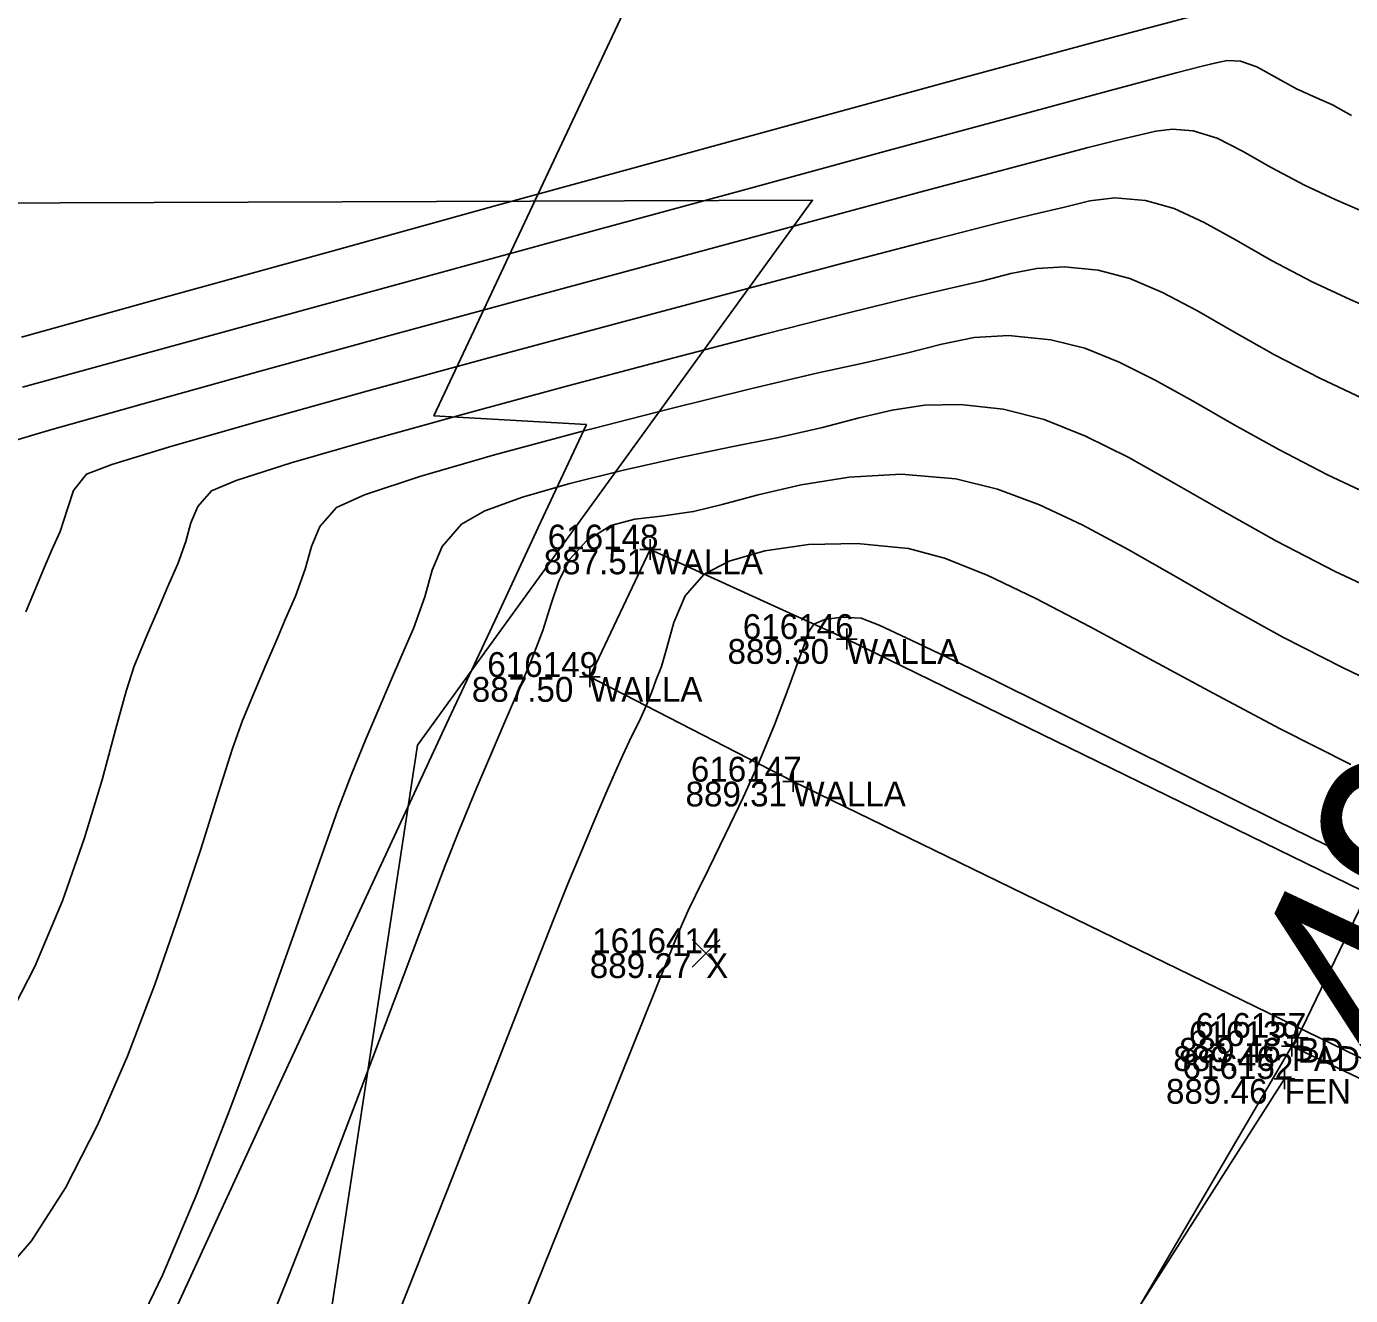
# Model space of a CAD drawing. Extents: x 1957117 to 1971063, y 701601 to 715861.
# Drawn here: x 1963521.8 to 1963540.46, y 706797.23 to 706815.11 of the extents above; entities that cross this region are included whole.
import ezdxf

# ---------------------------------------------------------------- set-up
doc = ezdxf.new("R2010")
doc.units = 0
for name, color, linetype in [('AP_X_Lights', 7, 'Continuous'), ('BR_X_SV_Deck_Top', 7, 'Continuous'), ('DT_P_Contour_Minor', 7, 'Continuous'), ('DT_X_Contour_Major', 7, 'Continuous'), ('DT_X_Contour_Minor', 7, 'Continuous'), ('GE_P_CL_30', 7, 'Continuous'), ('GE_X_CL_20', 7, 'Continuous'), ('HY_X_Water_Edge', 7, 'Continuous'), ('PV_P_Drive', 7, 'Continuous'), ('PV_P_Shoulder', 7, 'Continuous'), ('RD_P_Cells', 7, 'Continuous'), ('RD_X_Concrete_Pad', 7, 'Continuous'), ('RS_Raster1', 7, 'Continuous'), ('RW_X_Esmt_RR', 7, 'Continuous'), ('SC_Scratch1', 7, 'Continuous'), ('SC_Scratch20', 7, 'Continuous'), ('VG_X_Tree_Line_Rt', 7, 'Continuous')]:
    doc.layers.add(name, color=color, linetype=linetype)

msp = doc.modelspace()

# ---------------------------------------------------------------- linework, layer by layer
at = {"layer": 'AP_X_Lights'}
for p, q in [((1963531.18, 706801.858), (1963531.568, 706802.248)), ((1963531.18, 706802.248), (1963531.568, 706801.858))]:
    msp.add_line(p, q, dxfattribs=at)
at = {"layer": 'BR_X_SV_Deck_Top'}
msp.add_lwpolyline([(1963546.737, 706797.371), (1963539.628, 706800.743), (1963539.71, 706800.86), (1963572.113, 706867.983), (1963572.178, 706868.089)], dxfattribs=at)
at = {"layer": 'DT_P_Contour_Minor'}
for p, q in [((1963530.588, 706807.889), (1963530.588, 706807.597)), ((1963530.442, 706807.743), (1963530.734, 706807.743)), ((1963530.588, 706807.743), (1963530.588, 706807.743)), ((1963533.357, 706806.627), (1963533.357, 706806.335)), ((1963533.211, 706806.481), (1963533.503, 706806.481)), ((1963533.357, 706806.481), (1963533.357, 706806.481)), ((1963529.59, 706805.946), (1963529.882, 706805.946)), ((1963529.736, 706806.092), (1963529.736, 706805.8)), ((1963529.736, 706805.946), (1963529.736, 706805.946)), ((1963532.457, 706804.471), (1963532.749, 706804.471)), ((1963532.603, 706804.617), (1963532.603, 706804.325)), ((1963532.603, 706804.471), (1963532.603, 706804.471))]:
    msp.add_line(p, q, dxfattribs=at)
at = {"layer": 'DT_X_Contour_Major'}
for points in [[(1963538.284, 706815.271), (1963536.868, 706814.896), (1963535.075, 706814.412), (1963532.999, 706813.847), (1963530.737, 706813.227), (1963528.384, 706812.579), (1963526.034, 706811.93), (1963523.783, 706811.306), (1963521.727, 706810.735)], [(1963538.284, 706815.271), (1963536.868, 706814.896), (1963535.075, 706814.412), (1963532.999, 706813.847), (1963530.737, 706813.227), (1963528.384, 706812.579), (1963526.034, 706811.93), (1963523.783, 706811.306), (1963521.727, 706810.735)], [(1963540.89, 706808.438), (1963540.132, 706808.795), (1963539.443, 706809.15), (1963538.815, 706809.501), (1963538.239, 706809.832), (1963537.704, 706810.131), (1963537.197, 706810.384), (1963536.71, 706810.578), (1963536.23, 706810.699), (1963535.637, 706810.758), (1963535.15, 706810.73), (1963534.696, 706810.638), (1963534.199, 706810.51), (1963533.587, 706810.37), (1963532.954, 706810.231), (1963531.999, 706810.006), (1963530.842, 706809.72), (1963529.601, 706809.4), (1963528.394, 706809.075), (1963527.34, 706808.771), (1963526.558, 706808.515), (1963526.165, 706808.334), (1963525.932, 706808.067), (1963525.812, 706807.785), (1963525.725, 706807.466), (1963525.59, 706807.086), (1963525.448, 706806.764), (1963525.313, 706806.452), (1963525.174, 706806.126), (1963525.021, 706805.76), (1963524.842, 706805.331), (1963524.702, 706804.938), (1963524.504, 706804.317), (1963524.252, 706803.521), (1963523.95, 706802.601), (1963523.604, 706801.611), (1963523.218, 706800.603), (1963522.797, 706799.63), (1963522.346, 706798.745), (1963521.869, 706797.999), (1963521.241, 706797.282)], [(1963540.89, 706808.438), (1963540.132, 706808.795), (1963539.443, 706809.15), (1963538.815, 706809.501), (1963538.239, 706809.832), (1963537.704, 706810.131), (1963537.197, 706810.384), (1963536.71, 706810.578), (1963536.23, 706810.699), (1963535.637, 706810.758), (1963535.15, 706810.73), (1963534.696, 706810.638), (1963534.199, 706810.51), (1963533.587, 706810.37), (1963532.954, 706810.231), (1963531.999, 706810.006), (1963530.842, 706809.72), (1963529.601, 706809.4), (1963528.394, 706809.075), (1963527.34, 706808.771), (1963526.558, 706808.515), (1963526.165, 706808.334), (1963525.932, 706808.067), (1963525.812, 706807.785), (1963525.725, 706807.466), (1963525.59, 706807.086), (1963525.448, 706806.764), (1963525.313, 706806.452), (1963525.174, 706806.126), (1963525.021, 706805.76), (1963524.842, 706805.331), (1963524.702, 706804.938), (1963524.504, 706804.317), (1963524.252, 706803.521), (1963523.95, 706802.601), (1963523.604, 706801.611), (1963523.218, 706800.603), (1963522.797, 706799.63), (1963522.346, 706798.745), (1963521.869, 706797.999), (1963521.241, 706797.282)]]:
    msp.add_lwpolyline(points, dxfattribs=at)
at = {"layer": 'DT_X_Contour_Minor'}
for points in [[(1963540.468, 706813.858), (1963540.201, 706814.008), (1963539.977, 706814.108), (1963539.696, 706814.237), (1963539.389, 706814.403), (1963539.134, 706814.543), (1963538.904, 706814.623), (1963538.716, 706814.633), (1963538.56, 706814.603), (1963538.367, 706814.556), (1963537.999, 706814.46), (1963537.07, 706814.211), (1963535.684, 706813.837), (1963533.942, 706813.365), (1963531.946, 706812.823), (1963529.799, 706812.238), (1963527.603, 706811.639), (1963525.459, 706811.052), (1963523.471, 706810.506), (1963521.741, 706810.028)], [(1963540.468, 706813.858), (1963540.201, 706814.008), (1963539.977, 706814.108), (1963539.696, 706814.237), (1963539.389, 706814.403), (1963539.134, 706814.543), (1963538.904, 706814.623), (1963538.716, 706814.633), (1963538.56, 706814.603), (1963538.367, 706814.556), (1963537.999, 706814.46), (1963537.07, 706814.211), (1963535.684, 706813.837), (1963533.942, 706813.365), (1963531.946, 706812.823), (1963529.799, 706812.238), (1963527.603, 706811.639), (1963525.459, 706811.052), (1963523.471, 706810.506), (1963521.741, 706810.028)], [(1963540.585, 706812.525), (1963540.241, 706812.674), (1963539.805, 706812.876), (1963539.336, 706813.126), (1963538.934, 706813.356), (1963538.575, 706813.538), (1963538.236, 706813.642), (1963537.945, 706813.666), (1963537.71, 706813.639), (1963537.472, 706813.58), (1963537.172, 706813.51), (1963536.758, 706813.406), (1963535.818, 706813.158), (1963534.458, 706812.796), (1963532.785, 706812.348), (1963530.906, 706811.841), (1963528.925, 706811.304), (1963526.951, 706810.766), (1963525.088, 706810.254), (1963523.443, 706809.797), (1963522.122, 706809.424), (1963521.232, 706809.163)], [(1963540.585, 706812.525), (1963540.241, 706812.674), (1963539.805, 706812.876), (1963539.336, 706813.126), (1963538.934, 706813.356), (1963538.575, 706813.538), (1963538.236, 706813.642), (1963537.945, 706813.666), (1963537.71, 706813.639), (1963537.472, 706813.58), (1963537.172, 706813.51), (1963536.758, 706813.406), (1963535.818, 706813.158), (1963534.458, 706812.796), (1963532.785, 706812.348), (1963530.906, 706811.841), (1963528.925, 706811.304), (1963526.951, 706810.766), (1963525.088, 706810.254), (1963523.443, 706809.797), (1963522.122, 706809.424), (1963521.232, 706809.163)], [(1963540.883, 706811.077), (1963540.45, 706811.265), (1963539.914, 706811.516), (1963539.344, 706811.815), (1963538.843, 706812.101), (1963538.391, 706812.353), (1963537.972, 706812.547), (1963537.567, 706812.661), (1963537.133, 706812.697), (1963536.781, 706812.656), (1963536.425, 706812.568), (1963535.977, 706812.463), (1963535.516, 706812.352), (1963534.583, 706812.113), (1963533.286, 706811.773), (1963531.731, 706811.361), (1963530.026, 706810.905), (1963528.278, 706810.433), (1963526.594, 706809.972), (1963525.081, 706809.551), (1963523.847, 706809.198), (1963522.998, 706808.94), (1963522.641, 706808.806), (1963522.459, 706808.574), (1963522.376, 706808.317), (1963522.269, 706807.998), (1963522.156, 706807.74), (1963522.046, 706807.486), (1963521.927, 706807.204), (1963521.786, 706806.864)], [(1963540.883, 706811.077), (1963540.45, 706811.265), (1963539.914, 706811.516), (1963539.344, 706811.815), (1963538.843, 706812.101), (1963538.391, 706812.353), (1963537.972, 706812.547), (1963537.567, 706812.661), (1963537.133, 706812.697), (1963536.781, 706812.656), (1963536.425, 706812.568), (1963535.977, 706812.463), (1963535.516, 706812.352), (1963534.583, 706812.113), (1963533.286, 706811.773), (1963531.731, 706811.361), (1963530.026, 706810.905), (1963528.278, 706810.433), (1963526.594, 706809.972), (1963525.081, 706809.551), (1963523.847, 706809.198), (1963522.998, 706808.94), (1963522.641, 706808.806), (1963522.459, 706808.574), (1963522.376, 706808.317), (1963522.269, 706807.998), (1963522.156, 706807.74), (1963522.046, 706807.486), (1963521.927, 706807.204), (1963521.786, 706806.864)], [(1963540.63, 706809.869), (1963540.023, 706810.155), (1963539.384, 706810.487), (1963538.811, 706810.811), (1963538.289, 706811.11), (1963537.806, 706811.365), (1963537.347, 706811.561), (1963536.899, 706811.68), (1963536.424, 706811.727), (1963536.034, 706811.705), (1963535.67, 706811.632), (1963535.272, 706811.529), (1963534.782, 706811.417), (1963534.276, 706811.3), (1963533.381, 706811.078), (1963532.198, 706810.776), (1963530.829, 706810.42), (1963529.376, 706810.035), (1963527.94, 706809.646), (1963526.623, 706809.28), (1963525.527, 706808.962), (1963524.753, 706808.716), (1963524.403, 706808.57), (1963524.211, 706808.35), (1963524.113, 706808.118), (1963524.041, 706807.855), (1963523.93, 706807.542), (1963523.785, 706807.213), (1963523.646, 706806.889), (1963523.494, 706806.53), (1963523.314, 706806.097), (1963523.2, 706805.745), (1963523.053, 706805.199), (1963522.861, 706804.498), (1963522.615, 706803.681), (1963522.303, 706802.79), (1963521.915, 706801.863), (1963521.439, 706800.941)], [(1963540.63, 706809.869), (1963540.023, 706810.155), (1963539.384, 706810.487), (1963538.811, 706810.811), (1963538.289, 706811.11), (1963537.806, 706811.365), (1963537.347, 706811.561), (1963536.899, 706811.68), (1963536.424, 706811.727), (1963536.034, 706811.705), (1963535.67, 706811.632), (1963535.272, 706811.529), (1963534.782, 706811.417), (1963534.276, 706811.3), (1963533.381, 706811.078), (1963532.198, 706810.776), (1963530.829, 706810.42), (1963529.376, 706810.035), (1963527.94, 706809.646), (1963526.623, 706809.28), (1963525.527, 706808.962), (1963524.753, 706808.716), (1963524.403, 706808.57), (1963524.211, 706808.35), (1963524.113, 706808.118), (1963524.041, 706807.855), (1963523.93, 706807.542), (1963523.785, 706807.213), (1963523.646, 706806.889), (1963523.494, 706806.53), (1963523.314, 706806.097), (1963523.2, 706805.745), (1963523.053, 706805.199), (1963522.861, 706804.498), (1963522.615, 706803.681), (1963522.303, 706802.79), (1963521.915, 706801.863), (1963521.439, 706800.941)], [(1963541.032, 706807.06), (1963540.241, 706807.434), (1963539.414, 706807.861), (1963538.662, 706808.281), (1963537.971, 706808.679), (1963537.329, 706809.037), (1963536.722, 706809.341), (1963536.137, 706809.573), (1963535.562, 706809.718), (1963534.958, 706809.785), (1963534.453, 706809.776), (1963533.995, 706809.707), (1963533.533, 706809.598), (1963533.016, 706809.464), (1963532.392, 706809.323), (1963531.734, 706809.191), (1963530.987, 706809.034), (1963530.209, 706808.859), (1963529.456, 706808.671), (1963528.787, 706808.478), (1963528.258, 706808.285), (1963527.927, 706808.099), (1963527.653, 706807.784), (1963527.512, 706807.452), (1963527.409, 706807.077), (1963527.25, 706806.629), (1963527.084, 706806.251), (1963526.925, 706805.884), (1963526.761, 706805.499), (1963526.58, 706805.069), (1963526.37, 706804.564), (1963526.186, 706804.075), (1963525.902, 706803.277), (1963525.541, 706802.252), (1963525.121, 706801.083), (1963524.663, 706799.85), (1963524.189, 706798.637), (1963523.719, 706797.526), (1963523.273, 706796.598)], [(1963541.032, 706807.06), (1963540.241, 706807.434), (1963539.414, 706807.861), (1963538.662, 706808.281), (1963537.971, 706808.679), (1963537.329, 706809.037), (1963536.722, 706809.341), (1963536.137, 706809.573), (1963535.562, 706809.718), (1963534.958, 706809.785), (1963534.453, 706809.776), (1963533.995, 706809.707), (1963533.533, 706809.598), (1963533.016, 706809.464), (1963532.392, 706809.323), (1963531.734, 706809.191), (1963530.987, 706809.034), (1963530.209, 706808.859), (1963529.456, 706808.671), (1963528.787, 706808.478), (1963528.258, 706808.285), (1963527.927, 706808.099), (1963527.653, 706807.784), (1963527.512, 706807.452), (1963527.409, 706807.077), (1963527.25, 706806.629), (1963527.084, 706806.251), (1963526.925, 706805.884), (1963526.761, 706805.499), (1963526.58, 706805.069), (1963526.37, 706804.564), (1963526.186, 706804.075), (1963525.902, 706803.277), (1963525.541, 706802.252), (1963525.121, 706801.083), (1963524.663, 706799.85), (1963524.189, 706798.637), (1963523.719, 706797.526), (1963523.273, 706796.598)], [(1963541.166, 706805.686), (1963540.35, 706806.074), (1963539.502, 706806.509), (1963538.721, 706806.941), (1963537.998, 706807.355), (1963537.322, 706807.741), (1963536.684, 706808.084), (1963536.074, 706808.373), (1963535.48, 706808.595), (1963534.894, 706808.737), (1963534.124, 706808.802), (1963533.391, 706808.763), (1963532.714, 706808.655), (1963532.11, 706808.514), (1963531.599, 706808.376), (1963531.197, 706808.277), (1963530.743, 706808.213), (1963530.369, 706808.172), (1963530.032, 706808.081), (1963529.689, 706807.863), (1963529.456, 706807.604), (1963529.304, 706807.31), (1963529.191, 706806.977), (1963529.074, 706806.6), (1963528.911, 706806.173), (1963528.719, 706805.737), (1963528.536, 706805.315), (1963528.348, 706804.873), (1963528.14, 706804.378), (1963527.898, 706803.797), (1963527.699, 706803.29), (1963527.384, 706802.458), (1963526.979, 706801.382), (1963526.512, 706800.145), (1963526.009, 706798.827), (1963525.495, 706797.509), (1963524.998, 706796.274)], [(1963541.166, 706805.686), (1963540.35, 706806.074), (1963539.502, 706806.509), (1963538.721, 706806.941), (1963537.998, 706807.355), (1963537.322, 706807.741), (1963536.684, 706808.084), (1963536.074, 706808.373), (1963535.48, 706808.595), (1963534.894, 706808.737), (1963534.124, 706808.802), (1963533.391, 706808.763), (1963532.714, 706808.655), (1963532.11, 706808.514), (1963531.599, 706808.376), (1963531.197, 706808.277), (1963530.743, 706808.213), (1963530.369, 706808.172), (1963530.032, 706808.081), (1963529.689, 706807.863), (1963529.456, 706807.604), (1963529.304, 706807.31), (1963529.191, 706806.977), (1963529.074, 706806.6), (1963528.911, 706806.173), (1963528.719, 706805.737), (1963528.536, 706805.315), (1963528.348, 706804.873), (1963528.14, 706804.378), (1963527.898, 706803.797), (1963527.699, 706803.29), (1963527.384, 706802.458), (1963526.979, 706801.382), (1963526.512, 706800.145), (1963526.009, 706798.827), (1963525.495, 706797.509), (1963524.998, 706796.274)], [(1963540.459, 706804.713), (1963539.466, 706805.215), (1963538.518, 706805.717), (1963537.622, 706806.202), (1963536.787, 706806.653), (1963536.021, 706807.052), (1963535.333, 706807.38), (1963534.732, 706807.621), (1963534.225, 706807.755), (1963533.501, 706807.828), (1963532.815, 706807.812), (1963532.203, 706807.724), (1963531.701, 706807.58), (1963531.346, 706807.397), (1963531.078, 706807.09), (1963530.917, 706806.715), (1963530.821, 706806.356), (1963530.747, 706806.095), (1963530.668, 706805.896), (1963530.611, 706805.736), (1963530.531, 706805.537), (1963530.429, 706805.318), (1963530.324, 706805.108), (1963530.199, 706804.845), (1963530.097, 706804.614), (1963529.963, 706804.305), (1963529.803, 706803.929), (1963529.622, 706803.5), (1963529.426, 706803.031), (1963529.228, 706802.535), (1963528.864, 706801.608), (1963528.374, 706800.358), (1963527.8, 706798.895), (1963527.182, 706797.33), (1963526.562, 706795.772)], [(1963540.459, 706804.713), (1963539.466, 706805.215), (1963538.518, 706805.717), (1963537.622, 706806.202), (1963536.787, 706806.653), (1963536.021, 706807.052), (1963535.333, 706807.38), (1963534.732, 706807.621), (1963534.225, 706807.755), (1963533.501, 706807.828), (1963532.815, 706807.812), (1963532.203, 706807.724), (1963531.701, 706807.58), (1963531.346, 706807.397), (1963531.078, 706807.09), (1963530.917, 706806.715), (1963530.821, 706806.356), (1963530.747, 706806.095), (1963530.668, 706805.896), (1963530.611, 706805.736), (1963530.531, 706805.537), (1963530.429, 706805.318), (1963530.324, 706805.108), (1963530.199, 706804.845), (1963530.097, 706804.614), (1963529.963, 706804.305), (1963529.803, 706803.929), (1963529.622, 706803.5), (1963529.426, 706803.031), (1963529.228, 706802.535), (1963528.864, 706801.608), (1963528.374, 706800.358), (1963527.8, 706798.895), (1963527.182, 706797.33), (1963526.562, 706795.772)], [(1963540.569, 706803.353), (1963539.407, 706803.924), (1963538.231, 706804.507), (1963537.09, 706805.075), (1963536.029, 706805.603), (1963535.098, 706806.063), (1963534.344, 706806.429), (1963533.814, 706806.675), (1963533.557, 706806.774), (1963533.283, 706806.79), (1963533.049, 706806.757), (1963532.894, 706806.692), (1963532.808, 706806.564), (1963532.756, 706806.392), (1963532.676, 706806.178), (1963532.531, 706805.781), (1963532.337, 706805.273), (1963532.111, 706804.724), (1963531.895, 706804.246), (1963531.649, 706803.731), (1963531.412, 706803.248), (1963531.223, 706802.866), (1963531.121, 706802.655), (1963531.035, 706802.46), (1963530.954, 706802.264), (1963530.821, 706801.935), (1963530.49, 706801.116), (1963530.006, 706799.917), (1963529.412, 706798.446), (1963528.752, 706796.814)], [(1963540.569, 706803.353), (1963539.407, 706803.924), (1963538.231, 706804.507), (1963537.09, 706805.075), (1963536.029, 706805.603), (1963535.098, 706806.063), (1963534.344, 706806.429), (1963533.814, 706806.675), (1963533.557, 706806.774), (1963533.283, 706806.79), (1963533.049, 706806.757), (1963532.894, 706806.692), (1963532.808, 706806.564), (1963532.756, 706806.392), (1963532.676, 706806.178), (1963532.531, 706805.781), (1963532.337, 706805.273), (1963532.111, 706804.724), (1963531.895, 706804.246), (1963531.649, 706803.731), (1963531.412, 706803.248), (1963531.223, 706802.866), (1963531.121, 706802.655), (1963531.035, 706802.46), (1963530.954, 706802.264), (1963530.821, 706801.935), (1963530.49, 706801.116), (1963530.006, 706799.917), (1963529.412, 706798.446), (1963528.752, 706796.814)]]:
    msp.add_lwpolyline(points, dxfattribs=at)
at = {"layer": 'GE_P_CL_30'}
for p, q in [((1963539.71, 706801.006), (1963539.71, 706800.714)), ((1963539.564, 706800.86), (1963539.856, 706800.86)), ((1963539.71, 706800.86), (1963539.71, 706800.86))]:
    msp.add_line(p, q, dxfattribs=at)
at = {"layer": 'GE_X_CL_20'}
msp.add_arc((1965275.353, 705991.399), 1909.859, 144.852303, 166.495347, dxfattribs=at)
at = {"layer": 'HY_X_Water_Edge'}
for points in [[(1963507.144, 706903.33), (1963523.919, 706880.458), (1963529.921, 706868.249), (1963547.712, 706848.264), (1963557.981, 706843.218), (1963575.318, 706815.786), (1963598.707, 706804.399), (1963631.311, 706798.601), (1963646.093, 706793.985), (1963654.481, 706790.313)], [(1963497.044, 706895.877), (1963527.257, 706861.448), (1963530.089, 706856.724), (1963550.098, 706825.465), (1963567.27, 706808.841), (1963599.052, 706796.957), (1963628.198, 706792.131), (1963651.538, 706783.095)]]:
    msp.add_spline(points, degree=3, dxfattribs=at)
at = {"layer": 'PV_P_Drive'}
for p, q in [((1963539.482, 706800.743), (1963539.774, 706800.743)), ((1963539.628, 706800.889), (1963539.628, 706800.597)), ((1963539.628, 706800.743), (1963539.628, 706800.743)), ((1963539.525, 706800.427), (1963539.525, 706800.135)), ((1963539.379, 706800.281), (1963539.671, 706800.281)), ((1963539.525, 706800.281), (1963539.525, 706800.281))]:
    msp.add_line(p, q, dxfattribs=at)
at = {"layer": 'RD_P_Cells'}
msp.add_lwpolyline([(1963529.302, 706788.14), (1963535.244, 706793.57), (1963539.525, 706800.281)], dxfattribs=at)
at = {"layer": 'RD_X_Concrete_Pad'}
msp.add_lwpolyline([(1963546.737, 706797.371), (1963539.628, 706800.743), (1963531.615, 706787.051), (1963540.613, 706782.691)], close=True, dxfattribs=at)
at = {"layer": 'RW_X_Esmt_RR'}
msp.add_lwpolyline([(1963529.688, 706809.504), (1963527.537, 706809.627)], dxfattribs=at)
for radius, start, end in [(1929.859, 144.852303, 154.913686), (1879.859, 144.852303, 166.495347), (1927.859, 154.889891, 166.495347)]:
    msp.add_arc((1965275.353, 705991.399), radius, start, end, dxfattribs=at)
at = {"layer": 'SC_Scratch20'}
msp.add_lwpolyline([(1963533.357, 706806.481), (1963530.588, 706807.743), (1963529.736, 706805.946), (1963532.603, 706804.471), (1963553.752, 706794.171), (1963556.497, 706792.925), (1963557.425, 706794.691), (1963554.744, 706796.04)], close=True, dxfattribs=at)
at = {"layer": 'VG_X_Tree_Line_Rt'}
msp.add_lwpolyline([(1963604.655, 706798.267), (1963598.029, 706805.109), (1963592.372, 706808.783), (1963583.258, 706808.695), (1963575.693, 706805.334), (1963569.852, 706805.41), (1963566.205, 706802.228), (1963559.367, 706797.846), (1963548.918, 706794.679), (1963544.237, 706791.049), (1963537.465, 706784.482), (1963529.989, 706788.923), (1963525.903, 706795.778), (1963527.308, 706804.983), (1963532.875, 706812.664), (1963520.94, 706812.624), (1963516.752, 706809.276), (1963509.001, 706807.542), (1963504.724, 706809.521), (1963490.215, 706814.959)], dxfattribs=at)

# ---------------------------------------------------------------- texts
at = {"layer": 'DT_P_Contour_Minor'}
for s, p in [('616148', (1963529.142, 706807.743)), ('887.51', (1963529.085, 706807.393)), ('WALLA', (1963530.588, 706807.393)), ('616146', (1963531.891, 706806.481)), ('889.30', (1963531.676, 706806.131)), ('WALLA', (1963533.357, 706806.131)), ('616149', (1963528.29, 706805.946)), ('887.50', (1963528.072, 706805.596)), ('WALLA', (1963529.736, 706805.596)), ('616147', (1963531.159, 706804.471)), ('889.31', (1963531.084, 706804.121)), ('WALLA', (1963532.603, 706804.121))]:
    msp.add_text(s, height=0.35, dxfattribs=at).set_placement(p)
at = {"layer": 'GE_P_CL_30'}
for s, p in [('616157', (1963538.269, 706800.86)), ('889.46', (1963538.04, 706800.51)), ('BD', (1963539.71, 706800.51))]:
    msp.add_text(s, height=0.35, dxfattribs=at).set_placement(p)
at = {"layer": 'GE_X_CL_20'}
msp.add_text('49', height=2.8, rotation=64.9231, dxfattribs=at).set_placement((1963541.382, 706800.282))
at = {"layer": 'PV_P_Shoulder'}
for s, p in [('889.27', (1963529.734, 706801.703)), ('889.46', (1963537.958, 706800.393)), ('889.46', (1963537.855, 706799.931))]:
    msp.add_text(s, height=0.35, dxfattribs=at).set_placement(p)
at = {"layer": 'RS_Raster1'}
for s, p in [('1616414', (1963529.768, 706802.053)), ('616139', (1963538.179, 706800.743)), ('616152', (1963538.087, 706800.281))]:
    msp.add_text(s, height=0.35, dxfattribs=at).set_placement(p)
at = {"layer": 'SC_Scratch1'}
for s, p in [('X', (1963531.374, 706801.703)), ('PAD', (1963539.628, 706800.393)), ('FEN', (1963539.525, 706799.931))]:
    msp.add_text(s, height=0.35, dxfattribs=at).set_placement(p)

doc.saveas('drawing.dxf')
